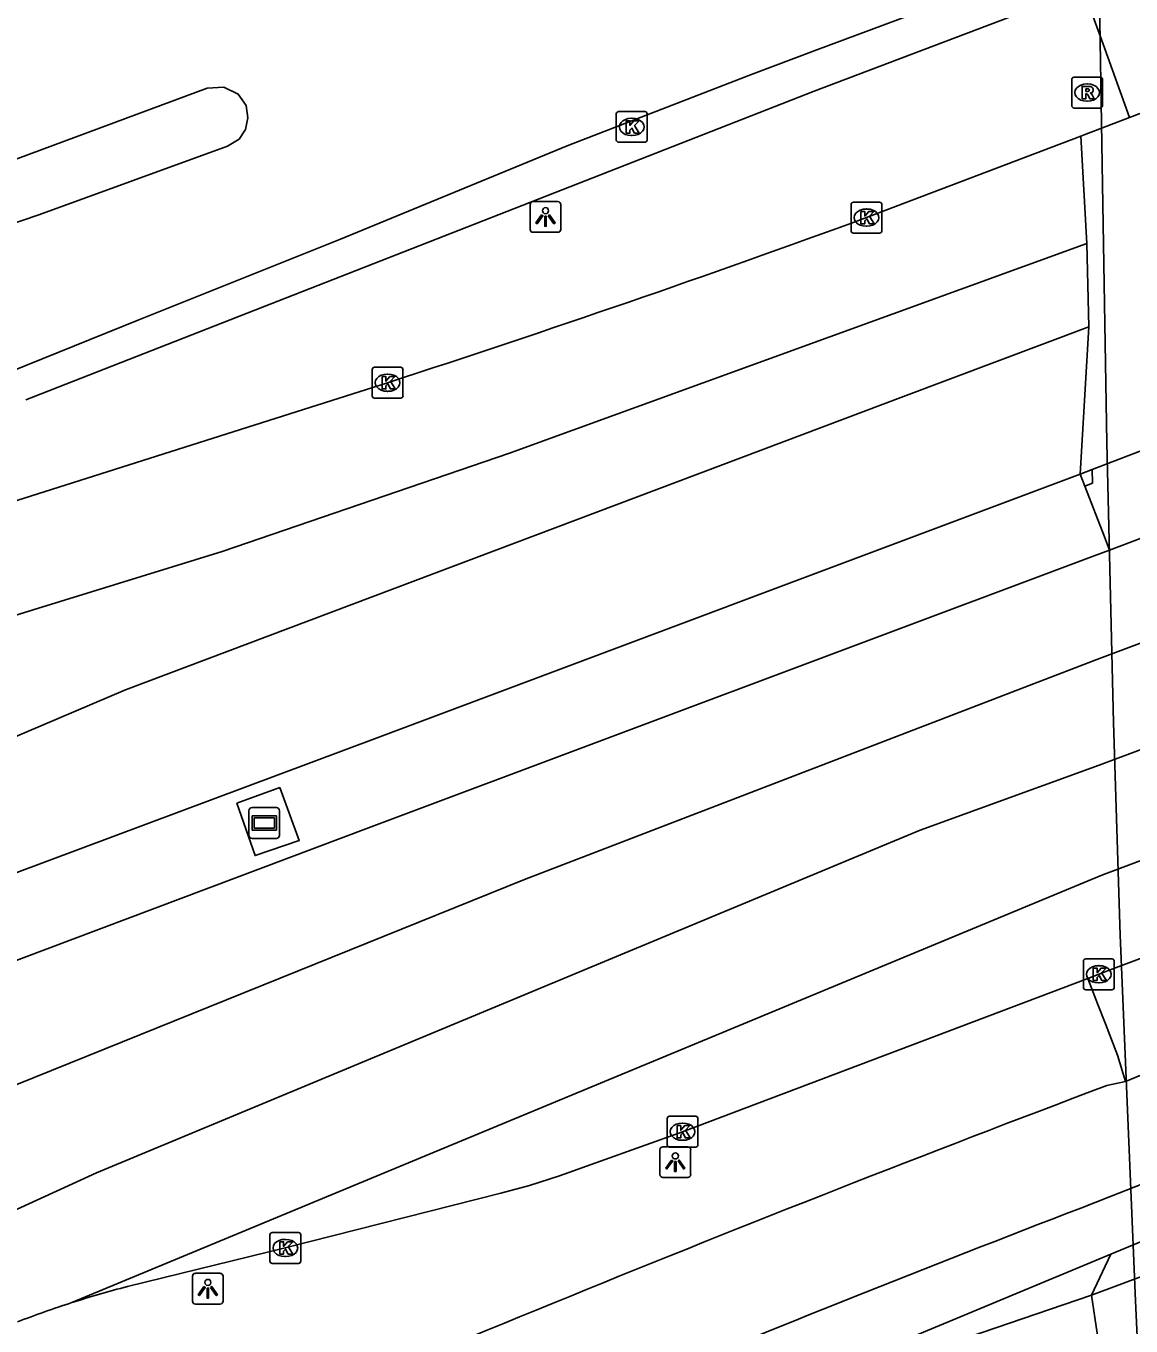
# Model space of a CAD drawing. Extents: x 156414 to 157775, y 382335 to 383765.
# Drawn here: x 157621.97 to 157657.84, y 383024.87 to 383067.08 of the extents above; entities that cross this region are included whole.
import ezdxf

# ---------------------------------------------------------------- set-up
doc = ezdxf.new("R2010")
doc.units = 0
for name, color, linetype in [('IMGEO_Berm_groen', 7, 'Continuous'), ('IMGEO_Berm_open', 7, 'Continuous'), ('IMGEO_Fietspad_gesloten', 7, 'Continuous'), ('IMGEO_Geluidsscherm', 7, 'Continuous'), ('IMGEO_Grasland_overig', 7, 'Continuous'), ('IMGEO_Hek', 7, 'Continuous'), ('IMGEO_Kolk', 7, 'Continuous'), ('IMGEO_Lichtpunt', 7, 'Continuous'), ('IMGEO_OVBaan_gesloten', 7, 'Continuous'), ('IMGEO_Reclamebord', 7, 'Continuous'), ('IMGEO_Rijbaan_lokaal_gesloten', 7, 'Continuous'), ('IMGEO_Rijbaan_regionaal_gesloten', 7, 'Continuous'), ('IMGEO_Rioolput', 7, 'Continuous'), ('IMGEO_Voetpad_open', 7, 'Continuous')]:
    doc.layers.add(name, color=color, linetype=linetype)

msp = doc.modelspace()

# ---------------------------------------------------------------- linework, layer by layer
at = {"layer": 'IMGEO_Berm_groen'}
for points in [[(157656.98, 383050.496), (157656.347, 383052.138)], [(157628.809, 383041.85), (157630.207, 383042.35), (157630.838, 383040.63), (157629.405, 383040.144), (157628.809, 383041.85)], [(157657.401, 383033.667), (157657.01, 383034.682), (157656.768, 383035.309)]]:
    msp.add_lwpolyline(points, dxfattribs=at)
at = {"layer": 'IMGEO_Berm_open'}
for points in [[(157656.605, 383067.409), (157656.939, 383066.487), (157657.79, 383064.106)], [(157656.347, 383052.138), (157656.196, 383052.53)], [(157656.583, 383052.678), (157656.594, 383052.231)], [(157656.347, 383052.138), (157656.594, 383052.231)], [(157656.98, 383050.496), (157657.141, 383050.062)], [(157656.44, 383036.158), (157656.768, 383035.309)], [(157657.401, 383033.667), (157657.66, 383032.808)]]:
    msp.add_lwpolyline(points, dxfattribs=at)
at = {"layer": 'IMGEO_Fietspad_gesloten'}
for points in [[(157657.66, 383032.808), (157659.032, 383033.374), (157660.62, 383034.028), (157664.77, 383035.648), (157666.227, 383036.195), (157675.042, 383039.505), (157675.195, 383039.562), (157676.629, 383040.101), (157676.932, 383040.214), (157676.942, 383040.218), (157678.586, 383040.835), (157678.717, 383040.884), (157679.067, 383041.015), (157680.518, 383041.56), (157680.728, 383041.639), (157691.613, 383045.725), (157692.935, 383046.221)], [(157693.081, 383042.706), (157691.813, 383042.229), (157680.856, 383038.11), (157680.617, 383038.02), (157679.069, 383037.439), (157678.704, 383037.302), (157678.587, 383037.258), (157677.116, 383036.704), (157676.818, 383036.592), (157675.432, 383036.072), (157675.313, 383036.027), (157666.528, 383032.725), (157664.899, 383032.113), (157664.784, 383032.07), (157664.028, 383031.786), (157659.156, 383029.857), (157657.143, 383029.06)], [(157657.66, 383032.808), (157657.057, 383032.677)]]:
    msp.add_lwpolyline(points, dxfattribs=at)
for centre, radius, start, end in [((157898.648, 382391.446), 685.232, 110.644465, 113.777403), ((157888.076, 382426.36), 645.428, 110.965023, 113.80188)]:
    msp.add_arc(centre, radius, start, end, dxfattribs=at)
at = {"layer": 'IMGEO_Geluidsscherm'}
msp.add_lwpolyline([(157658.493, 383016.522), (157658.231, 383020.569), (157657.984, 383025.691), (157657.496, 383037.555), (157657.275, 383044.462), (157657.06, 383053.54), (157656.918, 383061.928), (157656.796, 383069.263), (157656.668, 383078.212), (157656.676, 383085.554)], dxfattribs=at)
at = {"layer": 'IMGEO_Grasland_overig'}
for points in [[(157656.563, 383025.871), (157659.26, 383026.875), (157666.209, 383029.483), (157693.21, 383039.616)], [(157657.187, 383027.208), (157656.563, 383025.871)], [(157647.623, 382972.671), (157646.739, 382979.435), (157645.108, 382992.416), (157644.56, 383004.433), (157644.313, 383008.685), (157644.26, 383013.503), (157644.154, 383014.255), (157644.244, 383015.778), (157644.725, 383017.505), (157645.227, 383018.753), (157646.171, 383020.262), (157647.046, 383021.527), (157648.172, 383022.538), (157652.086, 383024.341), (157656.563, 383025.871)], [(157656.563, 383025.871), (157656.928, 383023.4)]]:
    msp.add_lwpolyline(points, dxfattribs=at)
at = {"layer": 'IMGEO_Hek'}
msp.add_lwpolyline([(157621.966, 383054.945), (157647.551, 383064.96), (157656.043, 383068.188)], dxfattribs=at)
at = {"layer": 'IMGEO_Kolk'}
for p, q in [((157641.207, 383064.301), (157642.059, 383064.301)), ((157641.132, 383063.375), (157641.132, 383064.227)), ((157641.62, 383064.081), (157641.645, 383064.081)), ((157642.133, 383064.227), (157642.133, 383063.375)), ((157641.643, 383063.521), (157641.618, 383063.521)), ((157642.059, 383063.301), (157641.207, 383063.301)), ((157648.83, 383061.356), (157649.682, 383061.356)), ((157648.755, 383060.43), (157648.755, 383061.282)), ((157649.243, 383061.136), (157649.268, 383061.136)), ((157649.756, 383061.282), (157649.756, 383060.43)), ((157649.266, 383060.576), (157649.241, 383060.576)), ((157649.682, 383060.356), (157648.83, 383060.356)), ((157633.205, 383055.07), (157633.205, 383055.922)), ((157633.28, 383055.996), (157634.132, 383055.996)), ((157634.206, 383055.922), (157634.206, 383055.07)), ((157633.693, 383055.776), (157633.718, 383055.776)), ((157633.716, 383055.216), (157633.691, 383055.216)), ((157634.132, 383054.996), (157633.28, 383054.996)), ((157656.298, 383035.864), (157656.298, 383036.716)), ((157656.373, 383036.79), (157657.225, 383036.79)), ((157656.786, 383036.57), (157656.811, 383036.57)), ((157657.299, 383036.716), (157657.299, 383035.864)), ((157656.809, 383036.01), (157656.784, 383036.01)), ((157657.225, 383035.79), (157656.373, 383035.79)), ((157642.782, 383030.753), (157642.782, 383031.605)), ((157642.857, 383031.679), (157643.709, 383031.679)), ((157643.27, 383031.459), (157643.295, 383031.459)), ((157643.783, 383031.605), (157643.783, 383030.753)), ((157643.709, 383030.679), (157642.857, 383030.679)), ((157643.293, 383030.899), (157643.268, 383030.899)), ((157629.886, 383026.978), (157629.886, 383027.83)), ((157629.961, 383027.904), (157630.813, 383027.904)), ((157630.374, 383027.684), (157630.399, 383027.684)), ((157630.887, 383027.83), (157630.887, 383026.978)), ((157630.813, 383026.904), (157629.961, 383026.904)), ((157630.397, 383027.124), (157630.372, 383027.124))]:
    msp.add_line(p, q, dxfattribs=at)
for points in [[(157641.207, 383064.301), (157642.059, 383064.301)], [(157641.132, 383063.375), (157641.132, 383064.227)], [(157641.453, 383064.001), (157641.576, 383064.001), (157641.576, 383063.85), (157641.706, 383064.001), (157641.87, 383064.001), (157641.724, 383063.85), (157641.877, 383063.601), (157641.725, 383063.601), (157641.64, 383063.765), (157641.576, 383063.698), (157641.576, 383063.601), (157641.453, 383063.601), (157641.453, 383064.001)], [(157642.133, 383064.227), (157642.133, 383063.375)], [(157642.059, 383063.301), (157641.207, 383063.301)], [(157648.83, 383061.356), (157649.682, 383061.356)], [(157648.755, 383060.43), (157648.755, 383061.282)], [(157649.076, 383061.056), (157649.199, 383061.056), (157649.199, 383060.905), (157649.329, 383061.056), (157649.493, 383061.056), (157649.347, 383060.905), (157649.5, 383060.656), (157649.348, 383060.656), (157649.263, 383060.82), (157649.199, 383060.753), (157649.199, 383060.656), (157649.076, 383060.656), (157649.076, 383061.056)], [(157649.756, 383061.282), (157649.756, 383060.43)], [(157649.682, 383060.356), (157648.83, 383060.356)], [(157633.205, 383055.07), (157633.205, 383055.922)], [(157633.28, 383055.996), (157634.132, 383055.996)], [(157634.206, 383055.922), (157634.206, 383055.07)], [(157633.526, 383055.696), (157633.649, 383055.696), (157633.649, 383055.545), (157633.779, 383055.696), (157633.943, 383055.696), (157633.797, 383055.545), (157633.95, 383055.296), (157633.798, 383055.296), (157633.713, 383055.46), (157633.649, 383055.393), (157633.649, 383055.296), (157633.526, 383055.296), (157633.526, 383055.696)], [(157634.132, 383054.996), (157633.28, 383054.996)], [(157656.298, 383035.864), (157656.298, 383036.716)], [(157656.373, 383036.79), (157657.225, 383036.79)], [(157656.619, 383036.49), (157656.742, 383036.49), (157656.742, 383036.339), (157656.872, 383036.49), (157657.036, 383036.49), (157656.89, 383036.339), (157657.043, 383036.09), (157656.891, 383036.09), (157656.806, 383036.254), (157656.742, 383036.187), (157656.742, 383036.09), (157656.619, 383036.09), (157656.619, 383036.49)], [(157657.299, 383036.716), (157657.299, 383035.864)], [(157657.225, 383035.79), (157656.373, 383035.79)], [(157642.782, 383030.753), (157642.782, 383031.605)], [(157642.857, 383031.679), (157643.709, 383031.679)], [(157643.103, 383031.379), (157643.226, 383031.379), (157643.226, 383031.228), (157643.356, 383031.379), (157643.52, 383031.379), (157643.374, 383031.228), (157643.527, 383030.979), (157643.375, 383030.979), (157643.29, 383031.143), (157643.226, 383031.076), (157643.226, 383030.979), (157643.103, 383030.979), (157643.103, 383031.379)], [(157643.783, 383031.605), (157643.783, 383030.753)], [(157643.709, 383030.679), (157642.857, 383030.679)], [(157629.886, 383026.978), (157629.886, 383027.83)], [(157629.961, 383027.904), (157630.813, 383027.904)], [(157630.207, 383027.604), (157630.33, 383027.604), (157630.33, 383027.453), (157630.46, 383027.604), (157630.624, 383027.604), (157630.478, 383027.453), (157630.631, 383027.204), (157630.479, 383027.204), (157630.394, 383027.368), (157630.33, 383027.301), (157630.33, 383027.204), (157630.207, 383027.204), (157630.207, 383027.604)], [(157630.887, 383027.83), (157630.887, 383026.978)], [(157630.813, 383026.904), (157629.961, 383026.904)]]:
    msp.add_lwpolyline(points, dxfattribs=at)
for centre, start, end in [((157641.209, 383064.225), 91.552, 178.448), ((157641.209, 383064.225), 91.552, 178.448), ((157642.057, 383064.225), 1.552, 88.448), ((157642.057, 383064.225), 1.552, 88.448), ((157641.209, 383063.377), 181.552, 268.448), ((157641.209, 383063.377), 181.552, 268.448), ((157642.057, 383063.377), 271.552, 358.448), ((157642.057, 383063.377), 271.552, 358.448), ((157648.832, 383061.28), 91.552, 178.448), ((157648.832, 383061.28), 91.552, 178.448), ((157649.68, 383061.28), 1.552, 88.448), ((157649.68, 383061.28), 1.552, 88.448), ((157648.832, 383060.432), 181.552, 268.448), ((157648.832, 383060.432), 181.552, 268.448), ((157649.68, 383060.432), 271.552, 358.448), ((157649.68, 383060.432), 271.552, 358.448), ((157633.282, 383055.92), 91.552, 178.448), ((157633.282, 383055.92), 91.552, 178.448), ((157634.13, 383055.92), 1.552, 88.448), ((157634.13, 383055.92), 1.552, 88.448), ((157633.282, 383055.072), 181.552, 268.448), ((157633.282, 383055.072), 181.552, 268.448), ((157634.13, 383055.072), 271.552, 358.448), ((157634.13, 383055.072), 271.552, 358.448), ((157656.375, 383036.714), 91.552, 178.448), ((157656.375, 383036.714), 91.552, 178.448), ((157657.223, 383036.714), 1.552, 88.448), ((157657.223, 383036.714), 1.552, 88.448), ((157656.375, 383035.866), 181.552, 268.448), ((157656.375, 383035.866), 181.552, 268.448), ((157657.223, 383035.866), 271.552, 358.448), ((157657.223, 383035.866), 271.552, 358.448), ((157642.859, 383031.603), 91.552, 178.448), ((157642.859, 383031.603), 91.552, 178.448), ((157643.707, 383031.603), 1.552, 88.448), ((157643.707, 383031.603), 1.552, 88.448), ((157642.859, 383030.755), 181.552, 268.448), ((157642.859, 383030.755), 181.552, 268.448), ((157643.707, 383030.755), 271.552, 358.448), ((157643.707, 383030.755), 271.552, 358.448), ((157629.963, 383027.828), 91.552, 178.448), ((157629.963, 383027.828), 91.552, 178.448), ((157630.811, 383027.828), 1.552, 88.448), ((157630.811, 383027.828), 1.552, 88.448), ((157629.963, 383026.98), 181.552, 268.448), ((157629.963, 383026.98), 181.552, 268.448), ((157630.811, 383026.98), 271.552, 358.448), ((157630.811, 383026.98), 271.552, 358.448)]:
    msp.add_arc(centre, 0.0765, start, end, dxfattribs=at)
for centre, major_axis, ratio, start_param, end_param in [((157641.619, 383063.801), (-0.387, 0.002), 0.722429, 4.712389, 7.853982), ((157641.644, 383063.801), (-0.39, 0.002), 0.717154, 1.570796, 4.712389), ((157649.242, 383060.856), (-0.387, 0.002), 0.722429, 4.712389, 7.853982), ((157649.267, 383060.856), (-0.39, 0.002), 0.717154, 1.570796, 4.712389), ((157633.692, 383055.496), (-0.387, 0.002), 0.722429, 4.712389, 7.853982), ((157633.717, 383055.496), (-0.39, 0.002), 0.717154, 1.570796, 4.712389), ((157656.785, 383036.29), (-0.387, 0.002), 0.722429, 4.712389, 7.853982), ((157656.81, 383036.29), (-0.39, 0.002), 0.717154, 1.570796, 4.712389), ((157643.269, 383031.179), (-0.387, 0.002), 0.722429, 4.712389, 7.853982), ((157643.294, 383031.179), (-0.39, 0.002), 0.717154, 1.570796, 4.712389), ((157630.373, 383027.404), (-0.387, 0.002), 0.722429, 4.712389, 7.853982), ((157630.398, 383027.404), (-0.39, 0.002), 0.717154, 1.570796, 4.712389)]:
    msp.add_ellipse(centre, major_axis=major_axis, ratio=ratio, start_param=start_param, end_param=end_param, dxfattribs=at)
at = {"layer": 'IMGEO_Lichtpunt'}
for p, q in [((157639.236, 383061.377), (157638.428, 383061.377)), ((157639.236, 383061.377), (157638.428, 383061.377)), ((157638.334, 383061.282), (157638.334, 383060.475)), ((157638.334, 383061.282), (157638.334, 383060.475)), ((157639.33, 383060.475), (157639.33, 383061.282)), ((157639.33, 383060.475), (157639.33, 383061.282)), ((157638.428, 383060.381), (157639.236, 383060.381)), ((157638.428, 383060.381), (157639.236, 383060.381)), ((157642.55, 383030.595), (157642.55, 383029.788)), ((157642.55, 383030.595), (157642.55, 383029.788)), ((157643.452, 383030.69), (157642.644, 383030.69)), ((157643.452, 383030.69), (157642.644, 383030.69)), ((157643.546, 383029.788), (157643.546, 383030.595)), ((157643.546, 383029.788), (157643.546, 383030.595)), ((157642.644, 383029.694), (157643.452, 383029.694)), ((157642.644, 383029.694), (157643.452, 383029.694)), ((157627.371, 383026.486), (157627.371, 383025.679)), ((157627.371, 383026.486), (157627.371, 383025.679)), ((157628.273, 383026.581), (157627.465, 383026.581)), ((157628.273, 383026.581), (157627.465, 383026.581)), ((157628.367, 383025.679), (157628.367, 383026.486)), ((157628.367, 383025.679), (157628.367, 383026.486)), ((157627.465, 383025.585), (157628.273, 383025.585)), ((157627.465, 383025.585), (157628.273, 383025.585))]:
    msp.add_line(p, q, dxfattribs=at)
for points in [[(157638.708, 383060.946), (157638.747, 383060.918), (157638.559, 383060.656), (157638.521, 383060.683), (157638.708, 383060.946)], [(157638.92, 383060.918), (157638.958, 383060.945), (157639.145, 383060.683), (157639.106, 383060.655), (157638.92, 383060.918)], [(157638.81, 383060.898), (157638.857, 383060.898), (157638.857, 383060.576), (157638.81, 383060.576), (157638.81, 383060.898)], [(157642.924, 383030.259), (157642.963, 383030.231), (157642.775, 383029.969), (157642.737, 383029.996), (157642.924, 383030.259)], [(157643.026, 383030.211), (157643.073, 383030.211), (157643.073, 383029.889), (157643.026, 383029.889), (157643.026, 383030.211)], [(157643.136, 383030.231), (157643.174, 383030.258), (157643.361, 383029.996), (157643.322, 383029.968), (157643.136, 383030.231)], [(157627.745, 383026.15), (157627.784, 383026.122), (157627.596, 383025.86), (157627.558, 383025.887), (157627.745, 383026.15)], [(157627.847, 383026.102), (157627.894, 383026.102), (157627.894, 383025.78), (157627.847, 383025.78), (157627.847, 383026.102)], [(157627.957, 383026.122), (157627.995, 383026.149), (157628.182, 383025.887), (157628.143, 383025.859), (157627.957, 383026.122)]]:
    msp.add_lwpolyline(points, dxfattribs=at)
for centre in [(157638.833, 383061.08), (157643.049, 383030.393), (157627.87, 383026.284)]:
    msp.add_circle(centre, 0.0994, dxfattribs=at)
for centre, start, end in [((157638.428, 383061.282), 90, 180), ((157638.428, 383061.282), 90, 180), ((157639.236, 383061.282), 0, 90), ((157639.236, 383061.282), 0, 90), ((157638.428, 383060.475), 180, 270), ((157638.428, 383060.475), 180, 270), ((157639.236, 383060.475), 270, 0), ((157639.236, 383060.475), 270, 360), ((157642.644, 383030.595), 90, 180), ((157642.644, 383030.595), 90, 180), ((157643.452, 383030.595), 0, 90), ((157643.452, 383030.595), 0, 90), ((157642.644, 383029.788), 180, 270), ((157642.644, 383029.788), 180, 270), ((157643.452, 383029.788), 270, 0), ((157643.452, 383029.788), 270, 360), ((157627.465, 383026.486), 90, 180), ((157627.465, 383026.486), 90, 180), ((157628.273, 383026.486), 0, 90), ((157628.273, 383026.486), 0, 90), ((157627.465, 383025.679), 180, 270), ((157627.465, 383025.679), 180, 270), ((157628.273, 383025.679), 270, 0), ((157628.273, 383025.679), 270, 360)]:
    msp.add_arc(centre, 0.0946, start, end, dxfattribs=at)
at = {"layer": 'IMGEO_OVBaan_gesloten'}
for points in [[(157692.394, 383063.312), (157691.357, 383062.922), (157680.128, 383058.698), (157679.055, 383058.295), (157678.58, 383058.116), (157676.102, 383057.184), (157675.755, 383057.053), (157674.141, 383056.446), (157665.102, 383053.046), (157663.918, 383052.601), (157662.989, 383052.251), (157658.57, 383050.597), (157657.141, 383050.062)], [(157692.367, 383059.891), (157656.73, 383046.505), (157638.147, 383039.37), (157621.098, 383032.485)], [(157657.141, 383050.062), (157656.65, 383049.879), (157633.087, 383041.042), (157619.132, 383035.797)]]:
    msp.add_lwpolyline(points, dxfattribs=at)
at = {"layer": 'IMGEO_Reclamebord'}
for p, q in [((157629.205, 383040.801), (157629.205, 383041.601)), ((157629.205, 383041.601), (157629.205, 383040.801)), ((157629.305, 383041.701), (157630.095, 383041.701)), ((157630.095, 383041.701), (157629.305, 383041.701)), ((157630.195, 383041.601), (157630.195, 383040.801)), ((157630.195, 383040.801), (157630.195, 383041.601)), ((157630.095, 383040.701), (157629.305, 383040.701)), ((157629.305, 383040.701), (157630.095, 383040.701))]:
    msp.add_line(p, q, dxfattribs=at)
for points in [[(157629.306, 383041.433), (157630.094, 383041.433), (157630.094, 383040.969), (157629.306, 383040.969), (157629.306, 383041.433)], [(157629.371, 383041.368), (157629.371, 383041.034), (157630.029, 383041.034), (157630.029, 383041.368), (157629.371, 383041.368)]]:
    msp.add_lwpolyline(points, dxfattribs=at)
for centre, start, end in [((157629.305, 383041.601), 90, 180), ((157629.305, 383041.601), 90, 180), ((157630.095, 383041.601), 0, 90), ((157630.095, 383041.601), 360, 90), ((157629.305, 383040.801), 180, 270), ((157629.305, 383040.801), 180, 270), ((157630.095, 383040.801), 270, 0), ((157630.095, 383040.801), 270, 0)]:
    msp.add_arc(centre, 0.1, start, end, dxfattribs=at)
at = {"layer": 'IMGEO_Rijbaan_lokaal_gesloten'}
for points in [[(157579.827, 383068.957), (157581.697, 383066.566), (157583.709, 383064.437), (157585.784, 383062.488), (157588.603, 383060.435), (157591.313, 383058.745), (157593.918, 383057.354), (157596.657, 383056.214), (157599.529, 383055.29), (157602.386, 383054.608), (157605.721, 383054.112), (157608.734, 383053.852), (157611.81, 383053.958), (157614.757, 383054.28), (157617.707, 383054.804), (157621.448, 383055.852), (157625.63, 383057.533), (157632.173, 383060.154), (157639.534, 383063.182), (157645.488, 383065.491), (157647.646, 383066.301), (157652.041, 383067.949)], [(157621.32, 383062.635), (157627.844, 383065.054), (157628.393, 383065.091), (157628.859, 383064.866), (157629.118, 383064.495), (157629.164, 383064.096), (157629.091, 383063.721), (157628.889, 383063.407), (157628.513, 383063.174), (157622.384, 383060.942), (157619.54, 383059.982)]]:
    msp.add_lwpolyline(points, dxfattribs=at)
at = {"layer": 'IMGEO_Rijbaan_regionaal_gesloten'}
for points in [[(157692.816, 383077.442), (157657.79, 383064.106)], [(157656.583, 383052.678), (157658.475, 383053.399), (157662.87, 383055.073), (157663.79, 383055.419), (157664.958, 383055.859), (157674.001, 383059.262), (157675.617, 383059.87), (157675.963, 383060), (157678.579, 383060.985), (157679.053, 383061.163), (157680.082, 383061.55), (157691.473, 383065.837), (157692.48, 383066.216)], [(157657.79, 383064.106), (157656.326, 383063.548), (157656.211, 383063.504)], [(157656.211, 383063.504), (157649.256, 383060.856)], [(157656.211, 383063.504), (157656.409, 383060.013)], [(157461.26, 382967.686), (157477.206, 382980.384), (157489.688, 382989.129), (157503.424, 382997.774), (157516.262, 383005.156), (157522.963, 383008.7), (157532.653, 383013.388), (157542.059, 383017.937), (157563.619, 383028.19), (157583.282, 383036.15), (157593.606, 383039.479), (157605.276, 383042.997), (157618.681, 383047.039), (157628.338, 383050.02), (157637.659, 383053.214), (157656.409, 383060.013)], [(157656.409, 383060.013), (157656.473, 383057.313)], [(157656.473, 383057.313), (157650.455, 383055.045), (157625.197, 383045.525), (157615.349, 383041.335), (157604.235, 383036.607)], [(157656.473, 383057.313), (157656.196, 383052.53)], [(157692.51, 383056.437), (157656.81, 383043.081), (157650.994, 383040.969), (157624.255, 383029.843), (157608.988, 383022.848), (157591.111, 383014.656), (157573.149, 383006.118), (157531.64, 382986.387), (157512.834, 382977.537), (157496.205, 382967.961), (157486.232, 382961.464), (157481.497, 382957.924), (157467.831, 382947.289)], [(157633.706, 383055.496), (157618.933, 383050.805), (157599.307, 383045.11)], [(157692.657, 383052.911), (157656.896, 383039.505), (157623.459, 383025.63)], [(157605.41, 383033.527), (157633.363, 383043.97), (157656.196, 383052.53)], [(157656.196, 383052.53), (157656.583, 383052.678)], [(157656.44, 383036.158), (157656.97, 383036.358), (157657.084, 383036.401), (157658.902, 383037.085), (157664.434, 383039.165), (157664.554, 383039.21), (157665.921, 383039.723), (157674.766, 383043.045), (157674.953, 383043.115), (157676.438, 383043.673), (157676.753, 383043.791), (157676.765, 383043.795), (157678.584, 383044.478), (157678.714, 383044.527), (157679.064, 383044.658), (157680.412, 383045.164), (157680.598, 383045.234), (157691.409, 383049.292), (157692.786, 383049.809)], [(157625.26, 383026.152), (157630.383, 383027.405), (157637.378, 383029.188), (157638.308, 383029.429), (157639.285, 383029.746), (157643.278, 383031.18), (157656.44, 383036.158)]]:
    msp.add_lwpolyline(points, dxfattribs=at)
for centre, radius, start, end in [((157495.088, 383482.878), 449.3, 287.97, 290.06759), ((157633.447, 382994.536), 32.659, 104.5186, 107.8087), ((157633.236, 382995.225), 31.939, 107.8262, 111.1895)]:
    msp.add_arc(centre, radius, start, end, dxfattribs=at)
at = {"layer": 'IMGEO_Rioolput'}
for p, q in [((157655.919, 383064.489), (157655.919, 383065.341)), ((157655.994, 383065.415), (157656.846, 383065.415)), ((157656.407, 383065.195), (157656.432, 383065.195)), ((157656.92, 383065.341), (157656.92, 383064.489)), ((157656.846, 383064.415), (157655.994, 383064.415)), ((157656.43, 383064.635), (157656.405, 383064.635))]:
    msp.add_line(p, q, dxfattribs=at)
for points in [[(157655.919, 383064.489), (157655.919, 383065.341)], [(157655.994, 383065.415), (157656.846, 383065.415)], [(157656.92, 383065.341), (157656.92, 383064.489)], [(157656.508, 383065.113), (157656.256, 383065.115), (157656.256, 383064.715)], [(157656.256, 383064.715), (157656.38, 383064.715), (157656.38, 383064.877), (157656.391, 383064.877)], [(157656.434, 383065.034), (157656.38, 383065.034), (157656.38, 383064.953)], [(157656.38, 383064.953), (157656.432, 383064.953)], [(157656.438, 383064.848), (157656.509, 383064.715), (157656.649, 383064.715), (157656.584, 383064.841)], [(157656.846, 383064.415), (157655.994, 383064.415)]]:
    msp.add_lwpolyline(points, dxfattribs=at)
for centre, radius, start, end in [((157655.996, 383065.339), 0.0765, 91.552, 178.448), ((157655.996, 383065.339), 0.0765, 91.552, 178.448), ((157656.844, 383065.339), 0.0765, 1.552, 88.448), ((157656.844, 383065.339), 0.0765, 1.552, 88.448), ((157656.39, 383064.824), 0.0533, 26.0293, 88.6989), ((157656.416, 383065.142), 0.19, 274.7715, 282.9687), ((157656.44, 383064.938), 0.0964, 77.0061, 93.1865), ((157656.454, 383064.995), 0.0378, 276.6634, 79.6772), ((157656.507, 383065.003), 0.109, 350.3612, 89.416), ((157656.505, 383065.003), 0.112, 277.5842, 350.9817), ((157656.489, 383064.788), 0.108, 29.5134, 73.7905), ((157655.996, 383064.491), 0.0765, 181.552, 268.448), ((157655.996, 383064.491), 0.0765, 181.552, 268.448), ((157656.844, 383064.491), 0.0765, 271.552, 358.448), ((157656.844, 383064.491), 0.0765, 271.552, 358.448)]:
    msp.add_arc(centre, radius, start, end, dxfattribs=at)
for centre, major_axis, ratio, start_param, end_param in [((157656.406, 383064.915), (-0.387, 0.002), 0.722429, 4.712389, 7.853982), ((157656.431, 383064.915), (-0.39, 0.002), 0.717154, 1.570796, 4.712389)]:
    msp.add_ellipse(centre, major_axis=major_axis, ratio=ratio, start_param=start_param, end_param=end_param, dxfattribs=at)
at = {"layer": 'IMGEO_Voetpad_open'}
for points in [[(157693.15, 383041.041), (157665.73, 383030.74), (157664.957, 383030.421), (157659.219, 383028.048), (157657.187, 383027.208)], [(157642.947, 383021.268), (157657.187, 383027.208)]]:
    msp.add_lwpolyline(points, dxfattribs=at)

doc.saveas('drawing.dxf')
